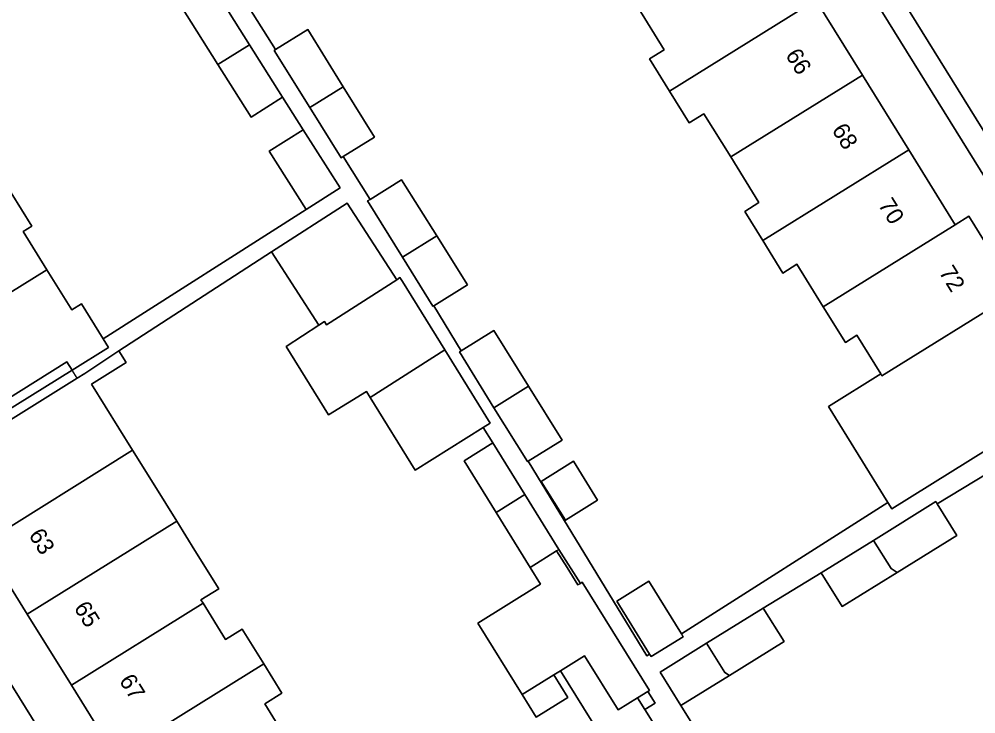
# Model space of a CAD drawing. Extents: x 159279 to 160377, y 384531 to 385888.
# Drawn here: x 160029.7 to 160086.5, y 385013.9 to 385055.1 of the extents above; entities that cross this region are included whole.
import ezdxf

# ---------------------------------------------------------------- set-up
doc = ezdxf.new("R2010")
doc.units = 0
for name, color, linetype in [('IMGEO_Erf', 7, 'Continuous'), ('IMGEO_Pand', 7, 'Continuous'), ('IMGEO_Pand_nummerreeks', 7, 'Continuous'), ('IMGEO_Pand_overbouw', 7, 'Continuous'), ('IMGEO_Rijbaan_lokaal_open', 7, 'Continuous'), ('IMGEO_Voetpad_open', 7, 'Continuous')]:
    doc.layers.add(name, color=color, linetype=linetype)

msp = doc.modelspace()

# ---------------------------------------------------------------- linework, layer by layer
at = {"layer": 'IMGEO_Erf'}
for points in [[(160091.028, 385039.275), (160057.364, 385093.467), (160055.31, 385092.191), (160058.214, 385087.513), (160057.757, 385087.229), (160060.508, 385082.797), (160063.26, 385078.363), (160066.013, 385073.928), (160068.765, 385069.494), (160071.517, 385065.06), (160074.27, 385060.626), (160077.022, 385056.192), (160079.774, 385051.758), (160082.526, 385047.324), (160085.279, 385042.889), (160086.089, 385043.391), (160088.893, 385038.874)], [(160029.272, 385044.771), (160030.491, 385042.81), (160029.971, 385042.487), (160031.383, 385040.217), (160032.864, 385037.837), (160033.441, 385038.196), (160034.728, 385036.127), (160046.765, 385043.8), (160044.581, 385047.244), (160046.595, 385048.521), (160045.371, 385050.455), (160043.499, 385049.271), (160041.526, 385052.391), (160039.367, 385055.804)], [(160043.383, 385055.755), (160044.952, 385053.271), (160046.863, 385054.458), (160048.97, 385051.064), (160050.822, 385048.08), (160048.96, 385046.924), (160050.559, 385044.392), (160052.422, 385045.548), (160054.522, 385042.225), (160056.349, 385039.335), (160054.336, 385038.085), (160055.96, 385035.417), (160057.911, 385036.627), (160059.965, 385033.317), (160061.953, 385030.116), (160059.947, 385028.872), (160061.553, 385026.235), (160066.979, 385017.328), (160067.146, 385017.434), (160065.198, 385020.572), (160067.1, 385021.752), (160069.035, 385018.633), (160081.293, 385026.414), (160077.757, 385032.11), (160080.867, 385034.041), (160079.444, 385036.333), (160078.766, 385035.912), (160077.452, 385038.029), (160075.893, 385040.542), (160075.061, 385040.025), (160073.867, 385041.948), (160072.791, 385043.683), (160073.636, 385044.207), (160071.96, 385046.908), (160070.372, 385049.466), (160069.495, 385048.922), (160068.331, 385050.797), (160067.141, 385052.714), (160068.02, 385053.26), (160066.458, 385055.777)], [(160065.146, 385011.167), (160061.859, 385016.448), (160061.46, 385016.2), (160062.291, 385014.864), (160060.42, 385013.7), (160059.589, 385015.035), (160056.956, 385019.266), (160060.485, 385021.463), (160060.674, 385021.58), (160060.055, 385022.578), (160058.039, 385025.834), (160056.141, 385028.897), (160057.85, 385029.955), (160057.278, 385030.877), (160053.234, 385028.341), (160050.565, 385032.648), (160050.342, 385033.008), (160048.092, 385031.614), (160045.576, 385035.674), (160047.527, 385036.933), (160044.723, 385041.28), (160035.648, 385035.413), (160036.08, 385034.718), (160034.036, 385033.447), (160036.471, 385029.532), (160037.792, 385027.407), (160039.096, 385025.31), (160040.172, 385023.579), (160041.584, 385021.308), (160040.528, 385020.652), (160040.654, 385020.449), (160041.993, 385018.296), (160042.978, 385018.908), (160044.255, 385016.855), (160045.331, 385015.124), (160044.309, 385014.488), (160045.847, 385012.014)], [(160087.968, 385028.606), (160084.214, 385026.34), (160085.375, 385024.468), (160081.83, 385022.267), (160078.582, 385020.251), (160077.337, 385022.258), (160073.896, 385020.164), (160075.128, 385018.18), (160071.887, 385016.169), (160069.003, 385014.379), (160075.101, 385004.654)]]:
    msp.add_lwpolyline(points, dxfattribs=at)
for points in [[(160064.064, 385026.554), (160062.151, 385025.367), (160060.717, 385027.676), (160062.63, 385028.863)], [(160035.455, 385011.384), (160032.84, 385015.589), (160030.224, 385019.795), (160027.609, 385024), (160027.161, 385023.724), (160024.324, 385028.285), (160022.21, 385026.971), (160038.976, 385000), (160053.932, 384975.941), (160054.551, 384974.771), (160061.912, 384986.443), (160061.028, 384985.838), (160057.422, 384983.54), (160053.175, 384980.899), (160050.368, 384985.414), (160047.639, 384989.802), (160048.531, 384990.356), (160045.915, 384994.563), (160043.3, 384998.768), (160042.534, 385000), (160040.685, 385002.973), (160038.07, 385007.179)], [(160061.765, 385023.637), (160061.634, 385023.556), (160062.252, 385022.562), (160062.892, 385021.533), (160063.041, 385021.625)], [(160067.035, 385015.221), (160066.431, 385014.846), (160066.867, 385014.145), (160067.471, 385014.522)]]:
    msp.add_lwpolyline(points, close=True, dxfattribs=at)
at = {"layer": 'IMGEO_Pand'}
for points in [[(160077.022, 385056.192), (160074.27, 385060.626), (160066.458, 385055.777), (160068.02, 385053.26), (160067.141, 385052.714), (160068.331, 385050.797)], [(160041.242, 385056.99), (160040.927, 385056.791), (160039.367, 385055.804), (160041.526, 385052.391), (160043.41, 385053.562)], [(160068.331, 385050.797), (160069.495, 385048.922), (160070.372, 385049.466), (160071.96, 385046.908), (160079.774, 385051.758), (160077.022, 385056.192)], [(160044.952, 385053.271), (160044.879, 385053.226), (160046.986, 385049.832), (160048.97, 385051.064), (160046.863, 385054.458)], [(160043.41, 385053.562), (160041.526, 385052.391), (160043.499, 385049.271), (160045.371, 385050.455), (160045.374, 385050.457)], [(160082.526, 385047.324), (160079.774, 385051.758), (160071.96, 385046.908), (160073.636, 385044.207), (160072.791, 385043.683), (160073.867, 385041.948)], [(160048.97, 385051.064), (160046.986, 385049.832), (160048.838, 385046.848), (160048.96, 385046.924), (160050.822, 385048.08)], [(160044.581, 385047.244), (160046.765, 385043.8), (160048.779, 385045.078), (160046.595, 385048.521)], [(160073.867, 385041.948), (160075.061, 385040.025), (160075.893, 385040.542), (160077.452, 385038.029), (160085.279, 385042.889), (160082.526, 385047.324)], [(160050.559, 385044.392), (160050.417, 385044.304), (160052.49, 385040.964), (160054.522, 385042.225), (160052.422, 385045.548)], [(160031.383, 385040.217), (160029.971, 385042.487), (160030.491, 385042.81), (160029.272, 385044.771), (160027.571, 385043.713), (160018.773, 385038.242), (160021.405, 385034.01), (160029.191, 385038.853)], [(160044.723, 385041.28), (160047.527, 385036.933), (160047.856, 385037.145), (160047.983, 385036.948), (160052.141, 385039.63), (160049.209, 385044.175)], [(160088.893, 385038.874), (160086.089, 385043.391), (160085.279, 385042.889), (160077.452, 385038.029), (160078.766, 385035.912), (160079.444, 385036.333), (160080.867, 385034.041), (160080.933, 385033.934)], [(160054.522, 385042.225), (160052.49, 385040.964), (160054.294, 385038.059), (160054.336, 385038.085), (160056.349, 385039.335)], [(160035.051, 385035.607), (160034.728, 385036.127), (160033.441, 385038.196), (160032.864, 385037.837), (160031.383, 385040.217), (160029.191, 385038.853), (160021.405, 385034.01), (160020.946, 385033.725), (160023.727, 385029.253), (160027.974, 385031.894), (160032.572, 385034.753), (160032.876, 385034.272)], [(160052.141, 385039.63), (160047.983, 385036.948), (160047.856, 385037.145), (160047.527, 385036.933), (160045.576, 385035.674), (160048.092, 385031.614), (160050.342, 385033.008), (160050.565, 385032.648), (160054.989, 385035.479), (160052.486, 385039.519), (160052.338, 385039.757)], [(160091.495, 385034.057), (160091.605, 385033.879), (160091.886, 385034.053), (160091.775, 385034.231), (160088.893, 385038.874), (160080.933, 385033.934), (160080.867, 385034.041), (160077.757, 385032.11), (160081.293, 385026.414), (160081.515, 385026.056), (160091.91, 385032.508), (160091.857, 385032.593), (160091.696, 385032.493), (160091.462, 385032.87), (160090.939, 385033.712)], [(160055.96, 385035.417), (160055.859, 385035.354), (160057.914, 385032.043), (160059.965, 385033.317), (160057.911, 385036.627)], [(160036.471, 385029.532), (160034.036, 385033.447), (160036.08, 385034.718), (160035.648, 385035.413), (160033.643, 385034.079), (160033.179, 385033.791), (160028.571, 385030.926), (160024.324, 385028.285), (160027.161, 385023.724), (160027.609, 385024)], [(160054.989, 385035.479), (160050.565, 385032.648), (160053.234, 385028.341), (160057.278, 385030.877), (160057.683, 385031.131)], [(160059.965, 385033.317), (160057.914, 385032.043), (160059.901, 385028.843), (160059.947, 385028.872), (160061.953, 385030.116)], [(160037.792, 385027.407), (160036.471, 385029.532), (160027.609, 385024), (160030.224, 385019.795), (160039.096, 385025.31)], [(160057.85, 385029.955), (160056.141, 385028.897), (160058.039, 385025.834), (160059.748, 385026.892)], [(160062.151, 385025.367), (160064.064, 385026.554), (160062.63, 385028.863), (160060.717, 385027.676)], [(160059.748, 385026.892), (160058.039, 385025.834), (160060.055, 385022.578), (160061.634, 385023.556), (160061.765, 385023.637)], [(160084.214, 385026.34), (160084.13, 385026.475), (160080.431, 385024.179), (160081.473, 385022.5), (160081.83, 385022.267), (160085.375, 385024.468)], [(160040.172, 385023.579), (160039.096, 385025.31), (160030.224, 385019.795), (160032.84, 385015.589), (160040.654, 385020.449), (160040.528, 385020.652), (160041.584, 385021.308)], [(160081.83, 385022.267), (160081.473, 385022.5), (160080.431, 385024.179), (160077.337, 385022.258), (160078.582, 385020.251)], [(160063.041, 385021.625), (160062.892, 385021.533), (160062.252, 385022.562), (160061.634, 385023.556), (160060.055, 385022.578), (160060.674, 385021.58), (160060.485, 385021.463), (160056.956, 385019.266), (160059.589, 385015.035), (160061.46, 385016.2), (160061.859, 385016.448), (160063.287, 385017.337), (160065.282, 385014.131), (160066.431, 385014.846), (160067.035, 385015.221), (160067.136, 385015.284), (160063.148, 385021.692)], [(160067.146, 385017.434), (160067.24, 385017.283), (160069.141, 385018.463), (160069.035, 385018.633), (160067.1, 385021.752), (160065.198, 385020.572)], [(160044.255, 385016.855), (160042.978, 385018.908), (160041.993, 385018.296), (160040.654, 385020.449), (160032.84, 385015.589), (160035.455, 385011.384)], [(160073.896, 385020.164), (160070.534, 385018.078), (160071.606, 385016.351), (160071.887, 385016.169), (160075.128, 385018.18)], [(160070.534, 385018.078), (160067.772, 385016.363), (160069.003, 385014.379), (160071.887, 385016.169), (160071.606, 385016.351)], [(160066.867, 385014.145), (160066.431, 385014.846), (160065.282, 385014.131), (160063.287, 385017.337), (160061.859, 385016.448), (160065.146, 385011.167), (160067.695, 385012.616), (160067.786, 385012.668)], [(160035.455, 385011.384), (160038.07, 385007.179), (160045.847, 385012.014), (160044.309, 385014.488), (160045.331, 385015.124), (160044.255, 385016.855)], [(160061.46, 385016.2), (160059.589, 385015.035), (160060.42, 385013.7), (160062.291, 385014.864)]]:
    msp.add_lwpolyline(points, close=True, dxfattribs=at)
at = {"layer": 'IMGEO_Pand_overbouw'}
for points in [[(160023.727, 385029.253), (160024.026, 385028.769), (160032.876, 385034.272), (160032.572, 385034.753), (160027.974, 385031.894)], [(160024.324, 385028.285), (160028.571, 385030.926), (160033.179, 385033.791), (160032.876, 385034.272), (160024.026, 385028.769)]]:
    msp.add_lwpolyline(points, close=True, dxfattribs=at)
at = {"layer": 'IMGEO_Rijbaan_lokaal_open'}
msp.add_lwpolyline([(160079.419, 385069.989), (160075.224, 385067.375), (160089.014, 385045.146), (160091.583, 385041.085), (160093.165, 385038.574), (160093.373, 385038.733), (160097.284, 385041.709), (160096.282, 385042.965), (160096.013, 385043.355), (160096.006, 385043.367)], close=True, dxfattribs=at)
at = {"layer": 'IMGEO_Voetpad_open'}
for points in [[(160000, 385185.813), (160056.706, 385094.527), (160057.364, 385093.467), (160091.028, 385039.275)], [(160093.165, 385038.574), (160091.583, 385041.085), (160089.014, 385045.146), (160075.224, 385067.375), (160073.717, 385069.805), (160066.602, 385081.274), (160058.821, 385093.811), (160059.531, 385094.238)], [(160029.175, 385075.923), (160030.463, 385073.889), (160030.518, 385073.923), (160032.719, 385070.385), (160034.565, 385067.419), (160035.844, 385065.367), (160036.029, 385065.484), (160038.196, 385062.058), (160040.161, 385058.951), (160039.732, 385058.68), (160040.927, 385056.791), (160041.242, 385056.99), (160043.41, 385053.562), (160045.374, 385050.457), (160045.371, 385050.455), (160046.595, 385048.521), (160048.779, 385045.078), (160046.765, 385043.8), (160034.728, 385036.127), (160035.051, 385035.607), (160032.876, 385034.272), (160032.572, 385034.753), (160027.974, 385031.894)], [(160046.86, 384982.937), (160047.407, 384983.276), (160050.099, 384979.114), (160051.035, 384977.568), (160052.331, 384975.491), (160052.561, 384975.122), (160053.932, 384975.941), (160038.976, 385000), (160022.21, 385026.971), (160021.61, 385027.936), (160002.598, 385058.52)], [(160091.91, 385032.508), (160081.515, 385026.056), (160081.293, 385026.414), (160069.035, 385018.633), (160069.141, 385018.463), (160067.24, 385017.283), (160067.146, 385017.434), (160066.979, 385017.328), (160061.553, 385026.235), (160059.947, 385028.872), (160059.901, 385028.843), (160057.914, 385032.043), (160055.859, 385035.354), (160055.96, 385035.417), (160054.336, 385038.085), (160054.294, 385038.059), (160052.49, 385040.964), (160050.417, 385044.304), (160050.559, 385044.392), (160048.96, 385046.924), (160048.838, 385046.848), (160046.986, 385049.832), (160044.879, 385053.226), (160044.952, 385053.271), (160043.383, 385055.755)], [(160028.571, 385030.926), (160033.179, 385033.791), (160033.643, 385034.079), (160035.648, 385035.413), (160044.723, 385041.28), (160049.209, 385044.175), (160052.141, 385039.63), (160052.338, 385039.757), (160052.486, 385039.519), (160054.989, 385035.479), (160057.683, 385031.131), (160057.278, 385030.877), (160057.85, 385029.955), (160059.748, 385026.892), (160061.765, 385023.637), (160063.041, 385021.625), (160063.148, 385021.692), (160067.136, 385015.284), (160067.035, 385015.221), (160067.471, 385014.522), (160066.867, 385014.145), (160067.786, 385012.668)], [(160075.101, 385004.654), (160069.003, 385014.379), (160067.772, 385016.363), (160070.534, 385018.078), (160073.896, 385020.164), (160077.337, 385022.258), (160080.431, 385024.179), (160084.13, 385026.475), (160084.214, 385026.34), (160087.968, 385028.606)]]:
    msp.add_lwpolyline(points, dxfattribs=at)

# ---------------------------------------------------------------- texts
at = {"layer": 'IMGEO_Pand_nummerreeks'}
for s, rotation, p in [('66', 301.828, (160075.177, 385052.947)), ('68', 301.828, (160077.93, 385048.51)), ('70', 301.828, (160080.682, 385044.076)), ('72', 301.8276, (160084.287, 385040.075)), ('63', 301.8648, (160030.275, 385024.496)), ('65', 301.862, (160032.957, 385020.18)), ('67', 301.8648, (160035.641, 385015.864))]:
    msp.add_text(s, height=1, rotation=rotation, dxfattribs=at).set_placement(p)

doc.saveas('drawing.dxf')
